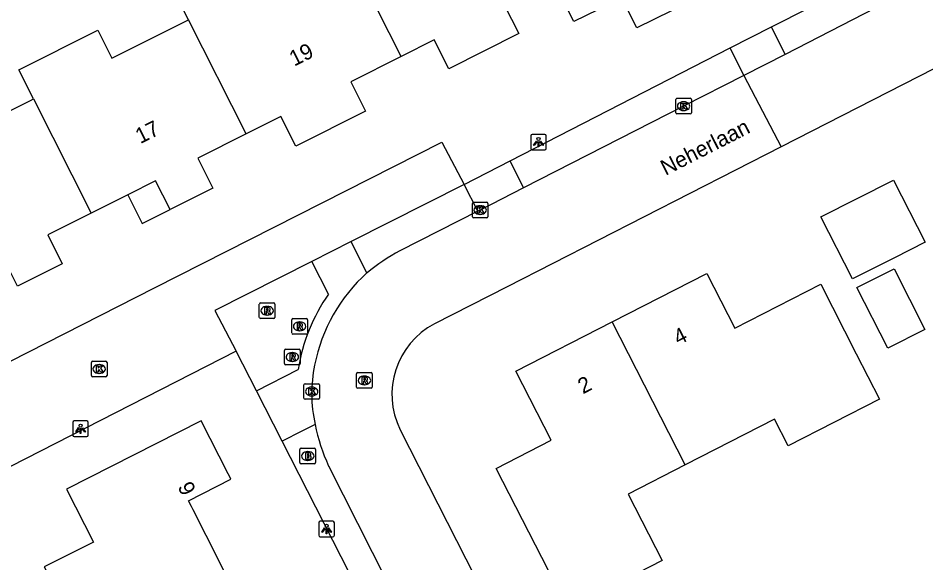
# Model space of a CAD drawing. Extents: x 162722 to 165099, y 384721 to 386283.
# Drawn here: x 163857.5 to 163915.7, y 385004.5 to 385039.4 of the extents above; entities that cross this region are included whole.
import ezdxf

# ---------------------------------------------------------------- set-up
doc = ezdxf.new("R2010")
doc.units = 0
for name, color, linetype in [('IMGEO_Brandkraan', 7, 'Continuous'), ('IMGEO_Kolk', 7, 'Continuous'), ('IMGEO_Lichtpunt', 7, 'Continuous'), ('IMGEO_Openbare_ruimte_label', 7, 'Continuous'), ('IMGEO_Pand', 7, 'Continuous'), ('IMGEO_Pand_nummerreeks', 7, 'Continuous'), ('IMGEO_Pand_overbouw', 7, 'Continuous'), ('IMGEO_Parkeervlak_open', 7, 'Continuous'), ('IMGEO_Rijbaan_lokaal_open', 7, 'Continuous'), ('IMGEO_Rioolput', 7, 'Continuous'), ('IMGEO_Voetpad_open', 7, 'Continuous')]:
    doc.layers.add(name, color=color, linetype=linetype)

msp = doc.modelspace()

# ---------------------------------------------------------------- linework, layer by layer
at = {"layer": 'IMGEO_Brandkraan'}
for p, q in [((163875.604, 385010.908), (163875.604, 385011.76)), ((163875.679, 385011.834), (163876.531, 385011.834)), ((163876.092, 385011.614), (163876.117, 385011.614)), ((163876.605, 385011.76), (163876.605, 385010.908)), ((163876.531, 385010.834), (163875.679, 385010.834)), ((163876.115, 385011.054), (163876.09, 385011.054))]:
    msp.add_line(p, q, dxfattribs=at)
for points in [[(163875.604, 385010.908), (163875.604, 385011.76)], [(163875.679, 385011.834), (163876.531, 385011.834)], [(163875.952, 385011.534), (163875.952, 385011.134), (163876.165, 385011.134)], [(163876.183, 385011.534), (163875.952, 385011.534)], [(163876.131, 385011.453), (163876.077, 385011.453), (163876.077, 385011.377)], [(163876.605, 385011.76), (163876.605, 385010.908)], [(163876.531, 385010.834), (163875.679, 385010.834)], [(163876.077, 385011.377), (163876.13, 385011.377)], [(163876.139, 385011.301), (163876.077, 385011.301), (163876.077, 385011.22)], [(163876.077, 385011.22), (163876.139, 385011.22)]]:
    msp.add_lwpolyline(points, dxfattribs=at)
for centre, radius, start, end in [((163875.681, 385011.758), 0.0765, 91.55205, 178.44795), ((163875.681, 385011.758), 0.0765, 91.55205, 178.44795), ((163876.132, 385011.415), 0.0379, 267.82845, 90.93552), ((163876.187, 385011.389), 0.145, 59.4692, 91.53667), ((163876.212, 385011.436), 0.0922, 285.51372, 58.15012), ((163876.529, 385011.758), 0.0765, 1.55205, 88.44795), ((163876.529, 385011.758), 0.0765, 1.55205, 88.44795), ((163875.681, 385010.91), 0.0765, 181.55205, 268.44795), ((163875.681, 385010.91), 0.0765, 181.55205, 268.44795), ((163876.14, 385011.26), 0.0404, 269.87594, 90.50774), ((163876.171, 385011.385), 0.251, 268.66757, 293.53466), ((163876.217, 385011.244), 0.105, 301.31148, 78.98903), ((163876.529, 385010.91), 0.0765, 271.55205, 358.44795), ((163876.529, 385010.91), 0.0765, 271.55205, 358.44795)]:
    msp.add_arc(centre, radius, start, end, dxfattribs=at)
for centre, major_axis, ratio, start_param, end_param in [((163876.091, 385011.334), (-0.387, 0.002), 0.722429, 4.712389, 7.853982), ((163876.116, 385011.334), (-0.39, 0.002), 0.717154, 1.570796, 4.712389)]:
    msp.add_ellipse(centre, major_axis=major_axis, ratio=ratio, start_param=start_param, end_param=end_param, dxfattribs=at)
at = {"layer": 'IMGEO_Kolk'}
for p, q in [((163899.685, 385033.332), (163899.685, 385034.184)), ((163899.76, 385034.258), (163900.612, 385034.258)), ((163900.686, 385034.184), (163900.686, 385033.332)), ((163900.173, 385034.038), (163900.198, 385034.038)), ((163900.612, 385033.258), (163899.76, 385033.258)), ((163900.196, 385033.478), (163900.171, 385033.478)), ((163886.651, 385026.669), (163886.651, 385027.521)), ((163886.726, 385027.595), (163887.578, 385027.595)), ((163887.139, 385027.375), (163887.164, 385027.375)), ((163887.652, 385027.521), (163887.652, 385026.669)), ((163887.578, 385026.595), (163886.726, 385026.595)), ((163887.162, 385026.815), (163887.137, 385026.815)), ((163862.238, 385016.485), (163862.238, 385017.337)), ((163862.313, 385017.411), (163863.165, 385017.411)), ((163863.239, 385017.337), (163863.239, 385016.485)), ((163862.749, 385016.631), (163862.724, 385016.631)), ((163862.726, 385017.191), (163862.751, 385017.191)), ((163863.165, 385016.411), (163862.313, 385016.411)), ((163875.857, 385015.042), (163875.857, 385015.894)), ((163875.932, 385015.968), (163876.784, 385015.968)), ((163876.345, 385015.748), (163876.37, 385015.748)), ((163876.858, 385015.894), (163876.858, 385015.042)), ((163876.784, 385014.968), (163875.932, 385014.968)), ((163876.368, 385015.188), (163876.343, 385015.188))]:
    msp.add_line(p, q, dxfattribs=at)
for points in [[(163899.685, 385033.332), (163899.685, 385034.184)], [(163899.76, 385034.258), (163900.612, 385034.258)], [(163900.686, 385034.184), (163900.686, 385033.332)], [(163900.006, 385033.958), (163900.129, 385033.958), (163900.129, 385033.807), (163900.259, 385033.958), (163900.423, 385033.958), (163900.277, 385033.807), (163900.43, 385033.558), (163900.278, 385033.558), (163900.193, 385033.722), (163900.129, 385033.655), (163900.129, 385033.558), (163900.006, 385033.558), (163900.006, 385033.958)], [(163900.612, 385033.258), (163899.76, 385033.258)], [(163886.651, 385026.669), (163886.651, 385027.521)], [(163886.726, 385027.595), (163887.578, 385027.595)], [(163886.972, 385027.295), (163887.095, 385027.295), (163887.095, 385027.144), (163887.225, 385027.295), (163887.389, 385027.295), (163887.243, 385027.144), (163887.396, 385026.895), (163887.244, 385026.895), (163887.159, 385027.059), (163887.095, 385026.992), (163887.095, 385026.895), (163886.972, 385026.895), (163886.972, 385027.295)], [(163887.652, 385027.521), (163887.652, 385026.669)], [(163887.578, 385026.595), (163886.726, 385026.595)], [(163862.238, 385016.485), (163862.238, 385017.337)], [(163862.313, 385017.411), (163863.165, 385017.411)], [(163863.239, 385017.337), (163863.239, 385016.485)], [(163862.559, 385017.111), (163862.682, 385017.111), (163862.682, 385016.96), (163862.812, 385017.111), (163862.976, 385017.111), (163862.83, 385016.96), (163862.983, 385016.711), (163862.831, 385016.711), (163862.746, 385016.875), (163862.682, 385016.808), (163862.682, 385016.711), (163862.559, 385016.711), (163862.559, 385017.111)], [(163863.165, 385016.411), (163862.313, 385016.411)], [(163875.857, 385015.042), (163875.857, 385015.894)], [(163875.932, 385015.968), (163876.784, 385015.968)], [(163876.178, 385015.668), (163876.301, 385015.668), (163876.301, 385015.517), (163876.431, 385015.668), (163876.595, 385015.668), (163876.449, 385015.517), (163876.602, 385015.268), (163876.45, 385015.268), (163876.365, 385015.432), (163876.301, 385015.365), (163876.301, 385015.268), (163876.178, 385015.268), (163876.178, 385015.668)], [(163876.858, 385015.894), (163876.858, 385015.042)], [(163876.784, 385014.968), (163875.932, 385014.968)]]:
    msp.add_lwpolyline(points, dxfattribs=at)
for centre, start, end in [((163899.762, 385034.182), 91.55205, 178.44795), ((163899.762, 385034.182), 91.55205, 178.44795), ((163900.61, 385034.182), 1.55205, 88.44795), ((163900.61, 385034.182), 1.55205, 88.44795), ((163899.762, 385033.334), 181.55205, 268.44795), ((163899.762, 385033.334), 181.55205, 268.44795), ((163900.61, 385033.334), 271.55205, 358.44795), ((163900.61, 385033.334), 271.55205, 358.44795), ((163886.728, 385027.519), 91.55205, 178.44795), ((163886.728, 385027.519), 91.55205, 178.44795), ((163887.576, 385027.519), 1.55205, 88.44795), ((163887.576, 385027.519), 1.55205, 88.44795), ((163886.728, 385026.671), 181.55205, 268.44795), ((163886.728, 385026.671), 181.55205, 268.44795), ((163887.576, 385026.671), 271.55205, 358.44795), ((163887.576, 385026.671), 271.55205, 358.44795), ((163862.315, 385017.335), 91.55205, 178.44795), ((163862.315, 385017.335), 91.55205, 178.44795), ((163863.163, 385017.335), 1.55205, 88.44795), ((163863.163, 385017.335), 1.55205, 88.44795), ((163862.315, 385016.487), 181.55205, 268.44795), ((163862.315, 385016.487), 181.55205, 268.44795), ((163863.163, 385016.487), 271.55205, 358.44795), ((163863.163, 385016.487), 271.55205, 358.44795), ((163875.934, 385015.892), 91.55205, 178.44795), ((163875.934, 385015.892), 91.55205, 178.44795), ((163876.782, 385015.892), 1.55205, 88.44795), ((163876.782, 385015.892), 1.55205, 88.44795), ((163875.934, 385015.044), 181.55205, 268.44795), ((163875.934, 385015.044), 181.55205, 268.44795), ((163876.782, 385015.044), 271.55205, 358.44795), ((163876.782, 385015.044), 271.55205, 358.44795)]:
    msp.add_arc(centre, 0.0765, start, end, dxfattribs=at)
for centre, major_axis, ratio, start_param, end_param in [((163900.172, 385033.758), (-0.387, 0.002), 0.722429, 4.712389, 7.853982), ((163900.197, 385033.758), (-0.39, 0.002), 0.717154, 1.570796, 4.712389), ((163887.138, 385027.095), (-0.387, 0.002), 0.722429, 4.712389, 7.853982), ((163887.163, 385027.095), (-0.39, 0.002), 0.717154, 1.570796, 4.712389), ((163862.725, 385016.911), (-0.387, 0.002), 0.722429, 4.712389, 7.853982), ((163862.75, 385016.911), (-0.39, 0.002), 0.717154, 1.570796, 4.712389), ((163876.344, 385015.468), (-0.387, 0.002), 0.722429, 4.712389, 7.853982), ((163876.369, 385015.468), (-0.39, 0.002), 0.717154, 1.570796, 4.712389)]:
    msp.add_ellipse(centre, major_axis=major_axis, ratio=ratio, start_param=start_param, end_param=end_param, dxfattribs=at)
at = {"layer": 'IMGEO_Lichtpunt'}
for p, q in [((163890.391, 385031.854), (163890.391, 385031.047)), ((163890.391, 385031.854), (163890.391, 385031.047)), ((163891.293, 385031.949), (163890.485, 385031.949)), ((163891.293, 385031.949), (163890.485, 385031.949)), ((163891.387, 385031.047), (163891.387, 385031.854)), ((163891.387, 385031.047), (163891.387, 385031.854)), ((163890.485, 385030.953), (163891.293, 385030.953)), ((163890.485, 385030.953), (163891.293, 385030.953)), ((163861.045, 385013.487), (163861.045, 385012.68)), ((163861.045, 385013.487), (163861.045, 385012.68)), ((163861.947, 385013.582), (163861.139, 385013.582)), ((163861.947, 385013.582), (163861.139, 385013.582)), ((163862.041, 385012.68), (163862.041, 385013.487)), ((163862.041, 385012.68), (163862.041, 385013.487)), ((163861.139, 385012.586), (163861.947, 385012.586)), ((163861.139, 385012.586), (163861.947, 385012.586)), ((163876.81, 385007.059), (163876.81, 385006.252)), ((163876.81, 385007.059), (163876.81, 385006.252)), ((163877.712, 385007.154), (163876.904, 385007.154)), ((163877.712, 385007.154), (163876.904, 385007.154)), ((163877.806, 385006.252), (163877.806, 385007.059)), ((163877.806, 385006.252), (163877.806, 385007.059)), ((163876.904, 385006.158), (163877.712, 385006.158)), ((163876.904, 385006.158), (163877.712, 385006.158))]:
    msp.add_line(p, q, dxfattribs=at)
for points in [[(163890.765, 385031.518), (163890.804, 385031.49), (163890.616, 385031.228), (163890.578, 385031.255), (163890.765, 385031.518)], [(163890.867, 385031.47), (163890.914, 385031.47), (163890.914, 385031.148), (163890.867, 385031.148), (163890.867, 385031.47)], [(163890.977, 385031.49), (163891.015, 385031.517), (163891.202, 385031.255), (163891.163, 385031.227), (163890.977, 385031.49)], [(163861.419, 385013.151), (163861.458, 385013.123), (163861.27, 385012.861), (163861.232, 385012.888), (163861.419, 385013.151)], [(163861.631, 385013.123), (163861.669, 385013.15), (163861.856, 385012.888), (163861.817, 385012.86), (163861.631, 385013.123)], [(163861.521, 385013.103), (163861.568, 385013.103), (163861.568, 385012.781), (163861.521, 385012.781), (163861.521, 385013.103)], [(163877.184, 385006.723), (163877.223, 385006.695), (163877.035, 385006.433), (163876.997, 385006.46), (163877.184, 385006.723)], [(163877.286, 385006.675), (163877.333, 385006.675), (163877.333, 385006.353), (163877.286, 385006.353), (163877.286, 385006.675)], [(163877.396, 385006.695), (163877.434, 385006.722), (163877.621, 385006.46), (163877.582, 385006.432), (163877.396, 385006.695)]]:
    msp.add_lwpolyline(points, dxfattribs=at)
for centre in [(163890.89, 385031.652), (163861.544, 385013.285), (163877.309, 385006.857)]:
    msp.add_circle(centre, 0.0994, dxfattribs=at)
for centre, start, end in [((163890.485, 385031.854), 90, 180), ((163890.485, 385031.854), 90, 180), ((163891.293, 385031.854), 0, 90), ((163891.293, 385031.854), 0, 90), ((163890.485, 385031.047), 180, 270), ((163890.485, 385031.047), 180, 270), ((163891.293, 385031.047), 270, 0), ((163891.293, 385031.047), 270, 360), ((163861.139, 385013.487), 90, 180), ((163861.139, 385013.487), 90, 180), ((163861.947, 385013.487), 0, 90), ((163861.947, 385013.487), 0, 90), ((163861.139, 385012.68), 180, 270), ((163861.139, 385012.68), 180, 270), ((163861.947, 385012.68), 270, 0), ((163861.947, 385012.68), 270, 360), ((163876.904, 385007.059), 90, 180), ((163876.904, 385007.059), 90, 180), ((163877.712, 385007.059), 0, 90), ((163877.712, 385007.059), 0, 90), ((163876.904, 385006.252), 180, 270), ((163876.904, 385006.252), 180, 270), ((163877.712, 385006.252), 270, 0), ((163877.712, 385006.252), 270, 360)]:
    msp.add_arc(centre, 0.0946, start, end, dxfattribs=at)
at = {"layer": 'IMGEO_Pand'}
for points in [[(163868.454, 385039.298), (163867.535, 385041.115), (163872.606, 385043.657), (163871.554, 385045.755), (163875.979, 385047.973), (163877.043, 385045.849), (163877.48, 385046.068)], [(163882.094, 385036.943), (163877.48, 385046.068)], [(163903.035, 385044.103), (163900.705, 385042.935), (163901.671, 385041.008), (163897.2, 385038.766), (163896.226, 385040.709), (163893.162, 385039.173), (163891.824, 385041.818)], [(163891.824, 385041.818), (163891.559, 385041.685), (163888.696, 385040.249), (163889.62, 385038.406), (163885.137, 385036.159), (163884.212, 385038.005), (163882.094, 385036.943)], [(163858.526, 385034.223), (163857.587, 385036.08), (163862.653, 385038.62), (163863.546, 385036.837), (163868.201, 385039.171), (163868.454, 385039.298)], [(163872.158, 385031.973), (163868.454, 385039.298)], [(163882.094, 385036.943), (163878.866, 385035.325), (163879.81, 385033.441), (163875.336, 385031.198), (163874.387, 385033.091), (163872.158, 385031.973)], [(163848.75, 385029.347), (163847.83, 385031.167), (163852.942, 385033.729), (163853.865, 385031.887), (163858.334, 385034.127), (163858.526, 385034.223)], [(163858.526, 385034.223), (163862.226, 385026.907)], [(163872.158, 385031.973), (163869.059, 385030.42), (163870.02, 385028.503), (163867.28, 385027.129), (163866.355, 385028.976), (163864.563, 385028.078), (163862.226, 385026.907)], [(163911.011, 385022.68), (163908.99, 385026.657), (163913.644, 385029.022), (163915.67, 385025.034), (163913.707, 385024.042), (163911.011, 385022.68)], [(163862.226, 385026.907), (163859.44, 385025.51), (163860.371, 385023.653), (163857.504, 385022.214), (163856.572, 385024.108), (163854.782, 385023.211), (163852.445, 385022.04)], [(163895.599, 385019.925), (163901.666, 385023.031), (163903.463, 385019.523), (163908.97, 385022.342), (163911.248, 385017.892), (163912.739, 385014.98), (163906.891, 385011.987), (163906.016, 385013.697), (163900.288, 385010.766)], [(163913.272, 385018.245), (163911.294, 385022.137), (163913.669, 385023.337), (163915.647, 385019.445), (163913.272, 385018.245)], [(163900.288, 385010.766), (163896.634, 385008.896), (163898.816, 385004.632), (163897.235, 385003.823), (163892.784, 385001.545), (163888.179, 385010.541), (163891.692, 385012.339), (163889.426, 385016.765), (163895.599, 385019.925)], [(163900.288, 385010.766), (163895.599, 385019.925)], [(163871.129, 385003.192), (163869.589, 385006.232), (163868.752, 385007.884), (163868.643, 385008.099), (163868.459, 385008.462), (163871.181, 385009.841), (163871.144, 385009.913), (163871.006, 385010.185), (163869.283, 385013.588), (163860.653, 385009.217), (163862.372, 385005.823), (163859.22, 385004.226), (163861.361, 385000), (163861.48, 384999.766), (163862.068, 384998.604)]]:
    msp.add_lwpolyline(points, dxfattribs=at)
at = {"layer": 'IMGEO_Pand_overbouw'}
msp.add_lwpolyline([(163866.355, 385028.976), (163864.563, 385028.078), (163865.489, 385026.231), (163867.28, 385027.129)], close=True, dxfattribs=at)
at = {"layer": 'IMGEO_Parkeervlak_open'}
for points in [[(163833.069, 385005.08), (163845.497, 385011.535), (163866.282, 385022.121), (163884.686, 385031.448), (163886.115, 385028.743)], [(163871.523, 385018.049), (163838.691, 385001.291)]]:
    msp.add_lwpolyline(points, dxfattribs=at)
at = {"layer": 'IMGEO_Rijbaan_lokaal_open'}
for points in [[(163933.196, 385044.82), (163918.183, 385037.151), (163906.449, 385031.154)], [(163913.875, 385040.737), (163912.467, 385040.038), (163906.703, 385037.074)], [(163906.703, 385037.074), (163904.05, 385035.721)], [(163904.05, 385035.721), (163900.186, 385033.758), (163889.929, 385028.512)], [(163904.05, 385035.721), (163906.449, 385031.154)], [(163906.449, 385031.154), (163888.884, 385022.178), (163884.226, 385019.805)], [(163889.929, 385028.512), (163887.152, 385027.095), (163886.993, 385027.017)], [(163886.993, 385027.017), (163882.003, 385024.49)], [(163882.032, 385013.018), (163888.642, 385000), (163909.281, 384959.35)], [(163877.442, 385010.694), (163882.092, 385001.49)]]:
    msp.add_lwpolyline(points, dxfattribs=at)
for centre, radius, start, end in [((163888.731, 385012.238), 13.978, 118.77091, 129.18544), ((163887.01, 385015.127), 10.663, 131.8311, 169.01362), ((163886.597, 385015.29), 5.1, 117.70988, 206.4617), ((163885.447, 385015.333), 9.089, 168.41055, 192.52499), ((163887.967, 385015.593), 11.609, 191.08109, 204.9622)]:
    msp.add_arc(centre, radius, start, end, dxfattribs=at)
at = {"layer": 'IMGEO_Rioolput'}
for p, q in [((163873, 385020.219), (163873, 385021.071)), ((163873.075, 385021.145), (163873.927, 385021.145)), ((163873.488, 385020.925), (163873.513, 385020.925)), ((163874.001, 385021.071), (163874.001, 385020.219)), ((163873.927, 385020.145), (163873.075, 385020.145)), ((163873.511, 385020.365), (163873.486, 385020.365)), ((163875.154, 385020.144), (163876.006, 385020.144)), ((163875.079, 385019.218), (163875.079, 385020.07)), ((163875.567, 385019.924), (163875.592, 385019.924)), ((163876.08, 385020.07), (163876.08, 385019.218)), ((163876.006, 385019.144), (163875.154, 385019.144)), ((163875.59, 385019.364), (163875.565, 385019.364)), ((163874.617, 385017.254), (163874.617, 385018.106)), ((163874.692, 385018.18), (163875.544, 385018.18)), ((163875.105, 385017.96), (163875.13, 385017.96)), ((163875.618, 385018.106), (163875.618, 385017.254)), ((163875.128, 385017.4), (163875.103, 385017.4)), ((163875.544, 385017.18), (163874.692, 385017.18)), ((163879.31, 385016.678), (163880.162, 385016.678)), ((163879.235, 385015.752), (163879.235, 385016.604)), ((163879.723, 385016.458), (163879.748, 385016.458)), ((163880.236, 385016.604), (163880.236, 385015.752)), ((163880.162, 385015.678), (163879.31, 385015.678)), ((163879.746, 385015.898), (163879.721, 385015.898))]:
    msp.add_line(p, q, dxfattribs=at)
for points in [[(163873, 385020.219), (163873, 385021.071)], [(163873.075, 385021.145), (163873.927, 385021.145)], [(163873.589, 385020.843), (163873.337, 385020.845), (163873.337, 385020.445)], [(163873.515, 385020.764), (163873.461, 385020.764), (163873.461, 385020.683)], [(163874.001, 385021.071), (163874.001, 385020.219)], [(163873.927, 385020.145), (163873.075, 385020.145)], [(163873.337, 385020.445), (163873.461, 385020.445), (163873.461, 385020.607), (163873.472, 385020.607)], [(163873.461, 385020.683), (163873.513, 385020.683)], [(163873.519, 385020.578), (163873.59, 385020.445), (163873.73, 385020.445), (163873.665, 385020.571)], [(163875.154, 385020.144), (163876.006, 385020.144)], [(163875.079, 385019.218), (163875.079, 385020.07)], [(163875.668, 385019.842), (163875.416, 385019.844), (163875.416, 385019.444)], [(163875.416, 385019.444), (163875.54, 385019.444), (163875.54, 385019.606), (163875.551, 385019.606)], [(163875.594, 385019.763), (163875.54, 385019.763), (163875.54, 385019.682)], [(163875.54, 385019.682), (163875.592, 385019.682)], [(163875.598, 385019.577), (163875.669, 385019.444), (163875.809, 385019.444), (163875.744, 385019.57)], [(163876.08, 385020.07), (163876.08, 385019.218)], [(163876.006, 385019.144), (163875.154, 385019.144)], [(163874.617, 385017.254), (163874.617, 385018.106)], [(163874.692, 385018.18), (163875.544, 385018.18)], [(163875.206, 385017.878), (163874.954, 385017.88), (163874.954, 385017.48)], [(163875.132, 385017.799), (163875.078, 385017.799), (163875.078, 385017.718)], [(163875.618, 385018.106), (163875.618, 385017.254)], [(163874.954, 385017.48), (163875.078, 385017.48), (163875.078, 385017.642), (163875.089, 385017.642)], [(163875.078, 385017.718), (163875.13, 385017.718)], [(163875.136, 385017.613), (163875.207, 385017.48), (163875.347, 385017.48), (163875.282, 385017.606)], [(163875.544, 385017.18), (163874.692, 385017.18)], [(163879.31, 385016.678), (163880.162, 385016.678)], [(163879.235, 385015.752), (163879.235, 385016.604)], [(163879.824, 385016.376), (163879.572, 385016.378), (163879.572, 385015.978)], [(163879.572, 385015.978), (163879.696, 385015.978), (163879.696, 385016.14), (163879.707, 385016.14)], [(163879.75, 385016.297), (163879.696, 385016.297), (163879.696, 385016.216)], [(163879.696, 385016.216), (163879.748, 385016.216)], [(163879.754, 385016.111), (163879.825, 385015.978), (163879.965, 385015.978), (163879.9, 385016.104)], [(163880.236, 385016.604), (163880.236, 385015.752)], [(163880.162, 385015.678), (163879.31, 385015.678)]]:
    msp.add_lwpolyline(points, dxfattribs=at)
for centre, radius, start, end in [((163873.077, 385021.069), 0.0765, 91.55205, 178.44795), ((163873.077, 385021.069), 0.0765, 91.55205, 178.44795), ((163873.521, 385020.668), 0.0964, 77.00612, 93.18647), ((163873.535, 385020.725), 0.0378, 276.66336, 79.67722), ((163873.588, 385020.733), 0.109, 350.36119, 89.41601), ((163873.586, 385020.733), 0.112, 277.58423, 350.98172), ((163873.925, 385021.069), 0.0765, 1.55205, 88.44795), ((163873.925, 385021.069), 0.0765, 1.55205, 88.44795), ((163873.077, 385020.221), 0.0765, 181.55205, 268.44795), ((163873.077, 385020.221), 0.0765, 181.55205, 268.44795), ((163873.471, 385020.554), 0.0533, 26.02933, 88.69889), ((163873.497, 385020.872), 0.19, 274.7715, 282.96867), ((163873.57, 385020.518), 0.108, 29.51342, 73.79051), ((163873.925, 385020.221), 0.0765, 271.55205, 358.44795), ((163873.925, 385020.221), 0.0765, 271.55205, 358.44795), ((163875.156, 385020.068), 0.0765, 91.55205, 178.44795), ((163875.156, 385020.068), 0.0765, 91.55205, 178.44795), ((163876.004, 385020.068), 0.0765, 1.55205, 88.44795), ((163876.004, 385020.068), 0.0765, 1.55205, 88.44795), ((163875.55, 385019.553), 0.0533, 26.02933, 88.69889), ((163875.576, 385019.871), 0.19, 274.7715, 282.96867), ((163875.6, 385019.667), 0.0964, 77.00612, 93.18647), ((163875.614, 385019.724), 0.0378, 276.66336, 79.67722), ((163875.667, 385019.732), 0.109, 350.36119, 89.41601), ((163875.665, 385019.732), 0.112, 277.58423, 350.98172), ((163875.649, 385019.517), 0.108, 29.51342, 73.79051), ((163875.156, 385019.22), 0.0765, 181.55205, 268.44795), ((163875.156, 385019.22), 0.0765, 181.55205, 268.44795), ((163876.004, 385019.22), 0.0765, 271.55205, 358.44795), ((163876.004, 385019.22), 0.0765, 271.55205, 358.44795), ((163874.694, 385018.104), 0.0765, 91.55205, 178.44795), ((163874.694, 385018.104), 0.0765, 91.55205, 178.44795), ((163875.138, 385017.703), 0.0964, 77.00612, 93.18647), ((163875.152, 385017.76), 0.0378, 276.66336, 79.67722), ((163875.205, 385017.768), 0.109, 350.36119, 89.41601), ((163875.542, 385018.104), 0.0765, 1.55205, 88.44795), ((163875.542, 385018.104), 0.0765, 1.55205, 88.44795), ((163874.694, 385017.256), 0.0765, 181.55205, 268.44795), ((163874.694, 385017.256), 0.0765, 181.55205, 268.44795), ((163875.088, 385017.589), 0.0533, 26.02933, 88.69889), ((163875.114, 385017.907), 0.19, 274.7715, 282.96867), ((163875.203, 385017.768), 0.112, 277.58423, 350.98172), ((163875.187, 385017.553), 0.108, 29.51342, 73.79051), ((163875.542, 385017.256), 0.0765, 271.55205, 358.44795), ((163875.542, 385017.256), 0.0765, 271.55205, 358.44795), ((163879.312, 385016.602), 0.0765, 91.55205, 178.44795), ((163879.312, 385016.602), 0.0765, 91.55205, 178.44795), ((163880.16, 385016.602), 0.0765, 1.55205, 88.44795), ((163880.16, 385016.602), 0.0765, 1.55205, 88.44795), ((163879.706, 385016.087), 0.0533, 26.02933, 88.69889), ((163879.732, 385016.405), 0.19, 274.7715, 282.96867), ((163879.756, 385016.201), 0.0964, 77.00612, 93.18647), ((163879.77, 385016.258), 0.0378, 276.66336, 79.67722), ((163879.823, 385016.266), 0.109, 350.36119, 89.41601), ((163879.821, 385016.266), 0.112, 277.58423, 350.98172), ((163879.805, 385016.051), 0.108, 29.51342, 73.79051), ((163879.312, 385015.754), 0.0765, 181.55205, 268.44795), ((163879.312, 385015.754), 0.0765, 181.55205, 268.44795), ((163880.16, 385015.754), 0.0765, 271.55205, 358.44795), ((163880.16, 385015.754), 0.0765, 271.55205, 358.44795)]:
    msp.add_arc(centre, radius, start, end, dxfattribs=at)
for centre, major_axis, ratio, start_param, end_param in [((163873.487, 385020.645), (-0.387, 0.002), 0.722429, 4.712389, 7.853982), ((163873.512, 385020.645), (-0.39, 0.002), 0.717154, 1.570796, 4.712389), ((163875.566, 385019.644), (-0.387, 0.002), 0.722429, 4.712389, 7.853982), ((163875.591, 385019.644), (-0.39, 0.002), 0.717154, 1.570796, 4.712389), ((163875.104, 385017.68), (-0.387, 0.002), 0.722429, 4.712389, 7.853982), ((163875.129, 385017.68), (-0.39, 0.002), 0.717154, 1.570796, 4.712389), ((163879.722, 385016.178), (-0.387, 0.002), 0.722429, 4.712389, 7.853982), ((163879.747, 385016.178), (-0.39, 0.002), 0.717154, 1.570796, 4.712389)]:
    msp.add_ellipse(centre, major_axis=major_axis, ratio=ratio, start_param=start_param, end_param=end_param, dxfattribs=at)
at = {"layer": 'IMGEO_Voetpad_open'}
for points in [[(163905.823, 385038.833), (163913.007, 385042.493)], [(163903.179, 385037.492), (163905.823, 385038.833)], [(163906.703, 385037.074), (163905.823, 385038.833)], [(163889.079, 385030.256), (163903.179, 385037.492)], [(163904.05, 385035.721), (163903.179, 385037.492)], [(163886.115, 385028.743), (163889.079, 385030.256)], [(163889.929, 385028.512), (163889.079, 385030.256)], [(163886.115, 385028.743), (163878.883, 385025.088)], [(163886.993, 385027.017), (163886.115, 385028.743)], [(163878.883, 385025.088), (163876.358, 385023.81)], [(163879.899, 385023.072), (163879.463, 385023.909), (163878.883, 385025.088)], [(163876.358, 385023.81), (163870.157, 385020.662), (163871.523, 385018.049)], [(163877.437, 385021.712), (163876.358, 385023.81)], [(163872.821, 385015.517), (163871.523, 385018.049)], [(163872.821, 385015.517), (163875.495, 385016.887)], [(163874.468, 385012.289), (163872.821, 385015.517)], [(163876.574, 385013.362), (163875.723, 385012.921), (163874.468, 385012.289)], [(163880.397, 385000.638), (163874.468, 385012.289)]]:
    msp.add_lwpolyline(points, dxfattribs=at)
msp.add_arc((163886.833, 385015.127), 11.474, 144.97579, 171.17592, dxfattribs=at)

# ---------------------------------------------------------------- texts
at = {"layer": 'IMGEO_Openbare_ruimte_label'}
msp.add_text('Neherlaan', height=1, rotation=27.00065, dxfattribs=at).set_placement((163899.033, 385029.287))
at = {"layer": 'IMGEO_Pand_nummerreeks'}
for s, rotation, p in [('19', 26.72275, (163875.24, 385036.289)), ('17', 26.72275, (163865.376, 385031.323)), ('4', 27.10918, (163899.855, 385018.419)), ('2', 27.10918, (163893.734, 385015.285)), ('9', 296.85432, (163867.745, 385009.364))]:
    msp.add_text(s, height=1, rotation=rotation, dxfattribs=at).set_placement(p)

doc.saveas('drawing.dxf')
